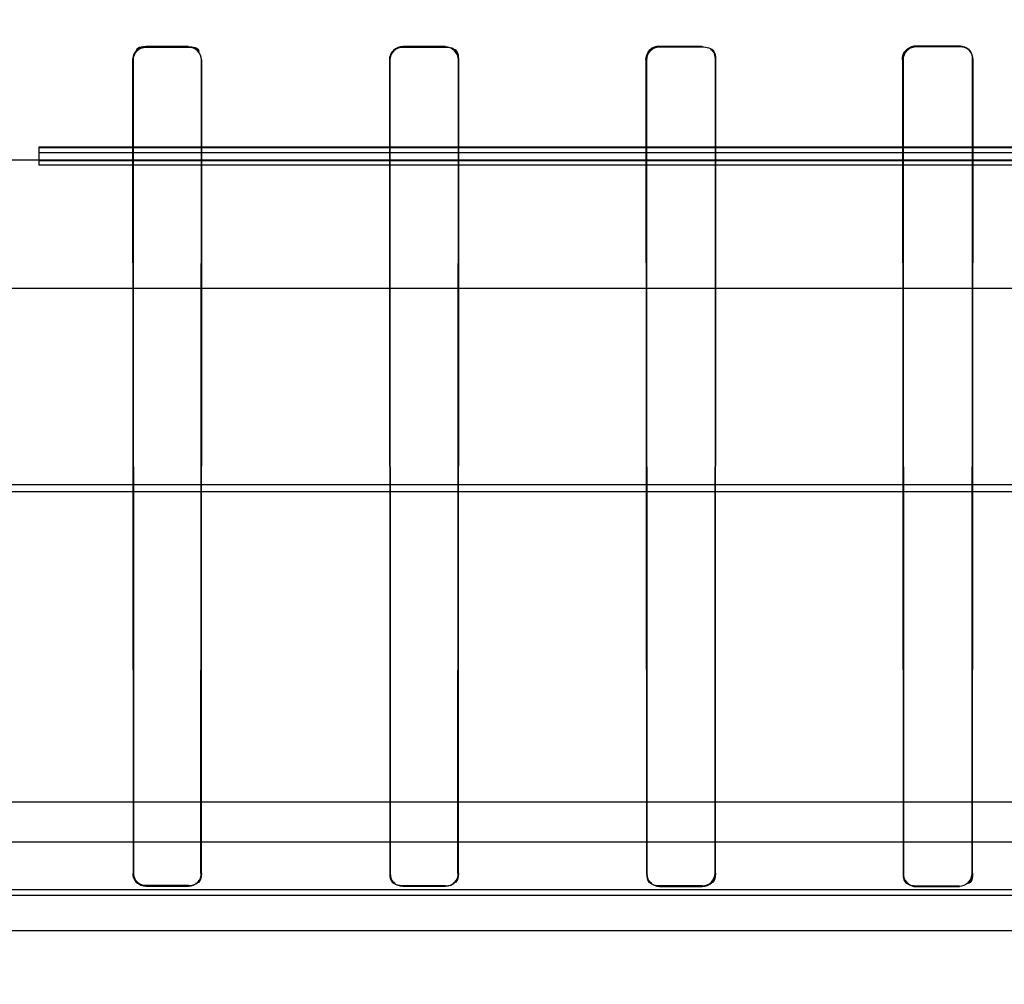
# Model space of a CAD drawing. Header units: millimetres. Extents: x 0 to 297, y 0 to 210.
# Tile 420 of 438: x 242.407 to 242.545, y 159.356 to 159.492. Entities that reach past the tile are written whole.
import ezdxf

# ---------------------------------------------------------------- set-up
doc = ezdxf.new("R2010")
doc.units = ezdxf.units.MM
doc.header["$LTSCALE"] = 16.335
doc.layers.get('0').update_dxf_attribs({"linetype": 'CONTINUOUS'})
for name, color, linetype in [('AXES_REF', 7, 'CONTINUOUS'), ('INTFCLR_1', 7, 'CONTINUOUS'), ('INTFCLR_144815', 7, 'CONTINUOUS'), ('INTFCLR_72935', 7, 'CONTINUOUS')]:
    doc.layers.add(name, color=color, linetype=linetype)

msp = doc.modelspace()

# ---------------------------------------------------------------- linework, layer by layer
at = {"color": 7, "linetype": 'Continuous'}
for radius in [5.8175, 5.817, 5.77975]:
    msp.add_circle((241.49791, 154.83398), radius, dxfattribs=at)
msp.add_arc((241.49791, 154.83398), 5.76, 278.277129, 261.722871, dxfattribs=at)
at = {"layer": 'AXES_REF', "color": 7, "linetype": 'Continuous'}
msp.add_arc((241.49791, 154.83398), 5.892, 113.082666, 66.917334, dxfattribs=at)
at = {"layer": 'AXES_REF', "color": 9, "linetype": 'Continuous'}
msp.add_arc((241.49791, 154.83398), 5.30671, 94.41181, 85.58819, dxfattribs=at)
at = {"layer": 'INTFCLR_1', "color": 9, "linetype": 'Continuous'}
for p, q in [((242.42508, 159.48782), (242.42508, 159.48789)), ((242.43108, 159.48789), (242.43108, 159.48782)), ((242.46108, 159.48783), (242.46108, 159.4879)), ((242.46708, 159.4879), (242.46708, 159.48783)), ((242.49708, 159.48786), (242.49708, 159.48793)), ((242.50308, 159.48793), (242.50308, 159.48786)), ((242.53308, 159.4879), (242.53308, 159.48797)), ((242.53908, 159.48798), (242.53908, 159.48791)), ((242.42322, 159.48602), (242.42329, 159.48602)), ((242.43287, 159.48602), (242.43294, 159.48602)), ((242.45921, 159.48602), (242.45927, 159.48602)), ((242.46889, 159.48602), (242.46896, 159.48602)), ((242.49518, 159.48602), (242.49525, 159.48602)), ((242.50492, 159.48602), (242.50499, 159.48602)), ((242.53114, 159.48602), (242.53121, 159.48602)), ((242.54096, 159.48602), (242.54103, 159.48602)), ((242.42334, 159.37202), (242.42328, 159.37202)), ((242.43288, 159.37202), (242.43281, 159.37202)), ((242.45933, 159.37202), (242.45927, 159.37202)), ((242.46889, 159.37202), (242.46883, 159.37202)), ((242.49531, 159.37202), (242.49525, 159.37202)), ((242.50492, 159.37202), (242.50486, 159.37202)), ((242.53127, 159.37202), (242.53121, 159.37202)), ((242.54096, 159.37202), (242.5409, 159.37202)), ((242.42508, 159.37023), (242.42508, 159.37029)), ((242.43108, 159.37029), (242.43108, 159.37023)), ((242.46108, 159.37021), (242.46108, 159.37028)), ((242.46708, 159.37027), (242.46708, 159.37021)), ((242.49708, 159.37019), (242.49708, 159.37025)), ((242.50308, 159.37025), (242.50308, 159.37018)), ((242.53308, 159.37015), (242.53308, 159.37022)), ((242.53908, 159.37021), (242.53908, 159.37014))]:
    msp.add_line(p, q, dxfattribs=at)
at = {"layer": 'INTFCLR_1', "color": 6, "linetype": 'Continuous'}
for p, q in [((242.42508, 159.48789), (242.43108, 159.48789)), ((242.43108, 159.48782), (242.42508, 159.48782)), ((242.46108, 159.4879), (242.46708, 159.4879)), ((242.46708, 159.48783), (242.46108, 159.48783)), ((242.49708, 159.48793), (242.50308, 159.48793)), ((242.50308, 159.48786), (242.49708, 159.48786)), ((242.53308, 159.48797), (242.53908, 159.48798)), ((242.53908, 159.48791), (242.53308, 159.4879)), ((242.42322, 159.48602), (242.42328, 159.37202)), ((242.42329, 159.48602), (242.42334, 159.37202)), ((242.43281, 159.37202), (242.43287, 159.48602)), ((242.43288, 159.37202), (242.43294, 159.48602)), ((242.45921, 159.48602), (242.45927, 159.37202)), ((242.45927, 159.48602), (242.45933, 159.37202)), ((242.46883, 159.37202), (242.46889, 159.48602)), ((242.46889, 159.37202), (242.46896, 159.48602)), ((242.49518, 159.48602), (242.49525, 159.37202)), ((242.49525, 159.48602), (242.49531, 159.37202)), ((242.50486, 159.37202), (242.50492, 159.48602)), ((242.50492, 159.37202), (242.50499, 159.48602)), ((242.53114, 159.48602), (242.53121, 159.37202)), ((242.53121, 159.48602), (242.53127, 159.37202)), ((242.5409, 159.37202), (242.54096, 159.48602)), ((242.54096, 159.37202), (242.54103, 159.48602)), ((242.42508, 159.37029), (242.43108, 159.37029)), ((242.43108, 159.37023), (242.42508, 159.37023)), ((242.46108, 159.37028), (242.46708, 159.37027)), ((242.46708, 159.37021), (242.46108, 159.37021)), ((242.49708, 159.37025), (242.50308, 159.37025)), ((242.50308, 159.37018), (242.49708, 159.37019)), ((242.53308, 159.37022), (242.53908, 159.37021)), ((242.53908, 159.37014), (242.53308, 159.37015))]:
    msp.add_line(p, q, dxfattribs=at)
at = {"layer": 'INTFCLR_1', "color": 7, "linetype": 'Continuous'}
for points in [[(242.53233, 159.48782), (242.53241, 159.48785), (242.53249, 159.48788), (242.53257, 159.4879), (242.53266, 159.48792), (242.53274, 159.48794), (242.53283, 159.48795), (242.53291, 159.48796), (242.53299, 159.48797), (242.53308, 159.48797)], [(242.53308, 159.4879), (242.533, 159.4879), (242.53292, 159.48789), (242.53283, 159.48788), (242.53275, 159.48787), (242.53267, 159.48785), (242.53259, 159.48783), (242.53251, 159.48781), (242.53244, 159.48778), (242.53236, 159.48775)], [(242.49518, 159.48602), (242.49518, 159.48611), (242.49519, 159.48619), (242.4952, 159.48627), (242.49521, 159.48635), (242.49522, 159.48643), (242.49524, 159.48651), (242.49527, 159.48659), (242.49529, 159.48667), (242.49532, 159.48675)], [(242.49539, 159.48673), (242.49536, 159.48665), (242.49533, 159.48658), (242.49531, 159.4865), (242.49529, 159.48642), (242.49528, 159.48634), (242.49526, 159.48626), (242.49526, 159.48618), (242.49525, 159.4861), (242.49525, 159.48602)], [(242.42334, 159.37202), (242.42335, 159.37191), (242.42336, 159.37179), (242.42338, 159.37168), (242.4234, 159.37157), (242.42344, 159.37146), (242.42348, 159.37136), (242.42352, 159.37126), (242.42358, 159.37116), (242.42364, 159.37106), (242.4237, 159.37097), (242.42378, 159.37088), (242.42385, 159.3708)], [(242.42385, 159.3708), (242.42389, 159.37076), (242.42393, 159.37072), (242.42397, 159.37069), (242.42402, 159.37065), (242.42407, 159.37061), (242.42412, 159.37058), (242.42418, 159.37054), (242.42425, 159.3705), (242.42431, 159.37047), (242.42439, 159.37043), (242.42446, 159.3704), (242.42454, 159.37038), (242.42462, 159.37035), (242.4247, 159.37033), (242.42479, 159.37031), (242.42488, 159.3703), (242.42498, 159.37029), (242.42508, 159.37029)]]:
    msp.add_lwpolyline(points, dxfattribs=at)
at = {"layer": 'INTFCLR_1', "color": 6, "linetype": 'Continuous'}
for points, knots in [([(242.42508, 159.48789), (242.42461, 159.48789), (242.42362, 159.4875), (242.42322, 159.48651), (242.42322, 159.48602)], [0, 0, 0, 0, 0.491025, 1, 1, 1, 1]), ([(242.42508, 159.48782), (242.42463, 159.48782), (242.42368, 159.48744), (242.42328, 159.48649), (242.42329, 159.48602)], [0, 0, 0, 0, 0.492029, 1, 1, 1, 1]), ([(242.43287, 159.48602), (242.43287, 159.48649), (242.43248, 159.48745), (242.43153, 159.48782), (242.43108, 159.48782)], [0, 0, 0, 0, 0.509869, 1, 1, 1, 1]), ([(242.46108, 159.4879), (242.46061, 159.4879), (242.45961, 159.48751), (242.45921, 159.48651), (242.45921, 159.48602)], [0, 0, 0, 0, 0.491601, 1, 1, 1, 1]), ([(242.46108, 159.48783), (242.46062, 159.48783), (242.45967, 159.48745), (242.45927, 159.48649), (242.45927, 159.48602)], [0, 0, 0, 0, 0.492547, 1, 1, 1, 1]), ([(242.46889, 159.48602), (242.46889, 159.48649), (242.46849, 159.48746), (242.46753, 159.48784), (242.46708, 159.48783)], [0, 0, 0, 0, 0.509211, 1, 1, 1, 1]), ([(242.54103, 159.48602), (242.54103, 159.48647), (242.54067, 159.4875), (242.53963, 159.48798), (242.53908, 159.48798)], [0, 0, 0, 0, 0.450848, 1, 1, 1, 1]), ([(242.45927, 159.37202), (242.45927, 159.37156), (242.45965, 159.3706), (242.46062, 159.37021), (242.46108, 159.37021)], [0, 0, 0, 0, 0.498911, 1, 1, 1, 1]), ([(242.49525, 159.37202), (242.49525, 159.37156), (242.49563, 159.37059), (242.49661, 159.37019), (242.49708, 159.37019)], [0, 0, 0, 0, 0.495056, 1, 1, 1, 1]), ([(242.50308, 159.37025), (242.50354, 159.37025), (242.50448, 159.37063), (242.50486, 159.37158), (242.50486, 159.37202)], [0, 0, 0, 0, 0.506932, 1, 1, 1, 1]), ([(242.53121, 159.37202), (242.53121, 159.37156), (242.53159, 159.37056), (242.53259, 159.37015), (242.53308, 159.37015)], [0, 0, 0, 0, 0.488892, 1, 1, 1, 1]), ([(242.53908, 159.37021), (242.53955, 159.37021), (242.54052, 159.37061), (242.5409, 159.37157), (242.5409, 159.37202)], [0, 0, 0, 0, 0.512841, 1, 1, 1, 1])]:
    msp.add_open_spline(points, degree=3, knots=knots, dxfattribs=at)
for points in [[(242.43108, 159.48789), (242.4316, 159.48789), (242.4325, 159.48775), (242.4325, 159.48723)], [(242.46896, 159.48602), (242.46896, 159.48656), (242.4688, 159.48748), (242.46826, 159.48748)], [(242.50492, 159.48602), (242.50492, 159.48655), (242.50477, 159.48745), (242.50425, 159.48744)], [(242.50499, 159.48602), (242.50499, 159.48657), (242.50483, 159.4875), (242.50429, 159.4875)], [(242.54096, 159.48602), (242.54096, 159.48656), (242.54082, 159.48747), (242.54029, 159.48747)], [(242.43108, 159.37029), (242.43163, 159.37029), (242.43252, 159.37052), (242.43252, 159.37106)], [(242.43288, 159.37202), (242.43288, 159.37151), (242.43273, 159.37063), (242.43222, 159.37063)], [(242.45933, 159.37202), (242.45933, 159.37152), (242.45948, 159.37066), (242.45998, 159.37066)], [(242.46889, 159.37202), (242.46889, 159.37151), (242.46875, 159.37062), (242.46823, 159.37062)], [(242.49531, 159.37202), (242.49531, 159.37152), (242.49545, 159.37066), (242.49595, 159.37066)], [(242.50492, 159.37202), (242.50492, 159.3715), (242.50478, 159.37061), (242.50426, 159.37061)], [(242.53127, 159.37202), (242.53127, 159.37152), (242.53141, 159.37064), (242.53191, 159.37064)], [(242.54096, 159.37202), (242.54096, 159.3715), (242.54083, 159.37059), (242.5403, 159.37059)], [(242.46708, 159.37027), (242.46753, 159.37027), (242.46832, 159.37034), (242.46832, 159.37079)]]:
    msp.add_open_spline(points, degree=3, dxfattribs=at)
at = {"layer": 'INTFCLR_1', "color": 7, "linetype": 'Continuous'}
for points, knots in [([(242.49708, 159.48793), (242.4966, 159.48793), (242.49559, 159.48753), (242.49518, 159.48651), (242.49518, 159.48602)], [0, 0, 0, 0, 0.494209, 1, 1, 1, 1]), ([(242.49708, 159.48786), (242.49662, 159.48786), (242.49564, 159.48747), (242.49525, 159.4865), (242.49525, 159.48602)], [0, 0, 0, 0, 0.494888, 1, 1, 1, 1]), ([(242.53308, 159.48797), (242.53258, 159.48797), (242.53155, 159.48755), (242.53114, 159.48652), (242.53114, 159.48602)], [0, 0, 0, 0, 0.499075, 1, 1, 1, 1]), ([(242.53308, 159.4879), (242.5326, 159.4879), (242.53161, 159.4875), (242.53121, 159.4865), (242.53121, 159.48602)], [0, 0, 0, 0, 0.499233, 1, 1, 1, 1]), ([(242.42328, 159.37202), (242.42328, 159.37156), (242.42367, 159.37061), (242.42462, 159.37023), (242.42508, 159.37023)], [0, 0, 0, 0, 0.500725, 1, 1, 1, 1])]:
    msp.add_open_spline(points, degree=3, knots=knots, dxfattribs=at)
for points in [[(242.49532, 159.48675), (242.49551, 159.48721), (242.49589, 159.48779), (242.49639, 159.48779)], [(242.49708, 159.48786), (242.49655, 159.48786), (242.49585, 159.48765), (242.49564, 159.48716)], [(242.53114, 159.48602), (242.53114, 159.4865), (242.53122, 159.48716), (242.53166, 159.48735)], [(242.53236, 159.48775), (242.53192, 159.48757), (242.53135, 159.48722), (242.53135, 159.48674)], [(242.42381, 159.37075), (242.42348, 159.37108), (242.42328, 159.37156), (242.42328, 159.37202)], [(242.42334, 159.37202), (242.42334, 159.37148), (242.42357, 159.37058), (242.42412, 159.37058)], [(242.42508, 159.37023), (242.42462, 159.37023), (242.42413, 159.37043), (242.42381, 159.37075)]]:
    msp.add_open_spline(points, degree=3, dxfattribs=at)
at = {"layer": 'INTFCLR_144815', "color": 6, "linetype": 'Continuous'}
for p, q in [((242.41008, 159.47378), (242.41008, 159.47126)), ((242.62604, 159.47372), (242.41008, 159.47372)), ((242.41008, 159.47303), (242.63523, 159.47303)), ((242.41008, 159.47192), (242.62608, 159.47192)), ((242.63508, 159.47126), (242.41008, 159.47126)), ((242.7488, 159.38198), (242.11519, 159.38198))]:
    msp.add_line(p, q, dxfattribs=at)
at = {"layer": 'INTFCLR_144815', "color": 9, "linetype": 'Continuous'}
for p, q in [((242.70139, 159.47378), (242.41008, 159.47378)), ((242.61821, 159.47198), (242.05227, 159.47198)), ((242.79618, 159.45398), (242.08776, 159.45398)), ((242.86247, 159.42649), (242.01345, 159.42649)), ((242.06563, 159.42555), (242.82265, 159.42555)), ((242.68602, 159.3764), (242.13413, 159.3764)), ((242.57735, 159.36972), (242.24281, 159.36972)), ((242.23744, 159.36896), (242.58271, 159.36896)), ((241.93899, 159.36398), (242.90981, 159.36398))]:
    msp.add_line(p, q, dxfattribs=at)
at = {"layer": 'INTFCLR_72935', "color": 9, "linetype": 'Continuous'}
for p, q in [((242.42508, 159.48789), (242.42508, 159.48782)), ((242.43108, 159.48782), (242.43108, 159.48789)), ((242.46108, 159.4879), (242.46108, 159.48783)), ((242.46708, 159.48783), (242.46708, 159.4879)), ((242.49708, 159.48793), (242.49708, 159.48786)), ((242.50308, 159.48786), (242.50308, 159.48793)), ((242.53308, 159.48797), (242.53308, 159.4879)), ((242.53908, 159.48791), (242.53908, 159.48798)), ((242.42329, 159.48602), (242.42322, 159.48602)), ((242.43294, 159.48602), (242.43287, 159.48602)), ((242.45927, 159.48602), (242.45921, 159.48602)), ((242.46896, 159.48602), (242.46889, 159.48602)), ((242.49525, 159.48602), (242.49518, 159.48602)), ((242.50499, 159.48602), (242.50492, 159.48602)), ((242.53121, 159.48602), (242.53114, 159.48602)), ((242.54103, 159.48602), (242.54096, 159.48602)), ((242.42328, 159.37202), (242.42334, 159.37202)), ((242.43281, 159.37202), (242.43288, 159.37202)), ((242.45927, 159.37202), (242.45933, 159.37202)), ((242.46883, 159.37202), (242.46889, 159.37202)), ((242.49525, 159.37202), (242.49531, 159.37202)), ((242.50486, 159.37202), (242.50492, 159.37202)), ((242.53121, 159.37202), (242.53127, 159.37202)), ((242.5409, 159.37202), (242.54096, 159.37202)), ((242.42508, 159.37029), (242.42508, 159.37023)), ((242.43108, 159.37023), (242.43108, 159.37029)), ((242.46108, 159.37028), (242.46108, 159.37021)), ((242.46708, 159.37021), (242.46708, 159.37027)), ((242.49708, 159.37025), (242.49708, 159.37019)), ((242.50308, 159.37018), (242.50308, 159.37025)), ((242.53308, 159.37022), (242.53308, 159.37015)), ((242.53908, 159.37014), (242.53908, 159.37021))]:
    msp.add_line(p, q, dxfattribs=at)
at = {"layer": 'INTFCLR_72935', "color": 6, "linetype": 'Continuous'}
for p, q in [((242.43108, 159.48789), (242.42508, 159.48789)), ((242.42508, 159.48782), (242.43108, 159.48782)), ((242.46708, 159.4879), (242.46108, 159.4879)), ((242.46108, 159.48783), (242.46708, 159.48783)), ((242.50308, 159.48793), (242.49708, 159.48793)), ((242.49708, 159.48786), (242.50308, 159.48786)), ((242.53908, 159.48798), (242.53308, 159.48797)), ((242.53308, 159.4879), (242.53908, 159.48791)), ((242.42322, 159.48602), (242.42328, 159.37202)), ((242.42334, 159.37202), (242.42329, 159.48602)), ((242.43287, 159.48602), (242.43281, 159.37202)), ((242.43288, 159.37202), (242.43294, 159.48602)), ((242.45921, 159.48602), (242.45927, 159.37202)), ((242.45933, 159.37202), (242.45927, 159.48602)), ((242.46889, 159.48602), (242.46883, 159.37202)), ((242.46889, 159.37202), (242.46896, 159.48602)), ((242.49518, 159.48602), (242.49525, 159.37202)), ((242.49531, 159.37202), (242.49525, 159.48602)), ((242.50492, 159.48602), (242.50486, 159.37202)), ((242.50492, 159.37202), (242.50499, 159.48602)), ((242.53114, 159.48602), (242.53121, 159.37202)), ((242.53127, 159.37202), (242.53121, 159.48602)), ((242.54096, 159.48602), (242.5409, 159.37202)), ((242.54096, 159.37202), (242.54103, 159.48602)), ((242.43108, 159.37029), (242.42508, 159.37029)), ((242.42508, 159.37023), (242.43108, 159.37023)), ((242.46708, 159.37027), (242.46108, 159.37028)), ((242.46108, 159.37021), (242.46708, 159.37021)), ((242.50308, 159.37025), (242.49708, 159.37025)), ((242.49708, 159.37019), (242.50308, 159.37018)), ((242.53908, 159.37021), (242.53308, 159.37022)), ((242.53308, 159.37015), (242.53908, 159.37014))]:
    msp.add_line(p, q, dxfattribs=at)
at = {"layer": 'INTFCLR_72935', "color": 7, "linetype": 'Continuous'}
for points in [[(242.53308, 159.48797), (242.53299, 159.48797), (242.53291, 159.48796), (242.53283, 159.48795), (242.53274, 159.48794), (242.53266, 159.48792), (242.53258, 159.4879), (242.53249, 159.48788), (242.53241, 159.48785), (242.53233, 159.48782)], [(242.53236, 159.48775), (242.53243, 159.48778), (242.53251, 159.48781), (242.53259, 159.48783), (242.53267, 159.48785), (242.53275, 159.48787), (242.53284, 159.48788), (242.53292, 159.48789), (242.533, 159.4879), (242.53308, 159.4879)], [(242.49533, 159.48675), (242.4953, 159.48668), (242.49527, 159.4866), (242.49525, 159.48652), (242.49523, 159.48644), (242.49521, 159.48635), (242.4952, 159.48627), (242.49519, 159.48619), (242.49518, 159.48611), (242.49518, 159.48602)], [(242.49525, 159.48602), (242.49525, 159.4861), (242.49526, 159.48618), (242.49526, 159.48626), (242.49528, 159.48634), (242.49529, 159.48642), (242.49531, 159.4865), (242.49533, 159.48657), (242.49536, 159.48665), (242.49539, 159.48673)], [(242.42385, 159.3708), (242.42378, 159.37088), (242.4237, 159.37097), (242.42364, 159.37106), (242.42358, 159.37115), (242.42352, 159.37125), (242.42348, 159.37136), (242.42344, 159.37146), (242.4234, 159.37157), (242.42338, 159.37168), (242.42336, 159.3718), (242.42335, 159.37191), (242.42334, 159.37202)], [(242.42508, 159.37029), (242.42498, 159.37029), (242.42488, 159.3703), (242.42479, 159.37031), (242.42471, 159.37033), (242.42463, 159.37035), (242.42455, 159.37037), (242.42447, 159.3704), (242.4244, 159.37043), (242.42432, 159.37046), (242.42426, 159.3705), (242.42419, 159.37053), (242.42413, 159.37057), (242.42408, 159.37061), (242.42402, 159.37065), (242.42398, 159.37069), (242.42393, 159.37072), (242.42389, 159.37076), (242.42385, 159.3708)]]:
    msp.add_lwpolyline(points, dxfattribs=at)
at = {"layer": 'INTFCLR_72935', "color": 6, "linetype": 'Continuous'}
for points, knots in [([(242.42329, 159.48602), (242.42328, 159.48648), (242.42367, 159.48744), (242.42462, 159.48782), (242.42508, 159.48782)], [0, 0, 0, 0, 0.503034, 1, 1, 1, 1]), ([(242.46108, 159.4879), (242.46061, 159.4879), (242.45961, 159.48751), (242.45921, 159.48651), (242.45921, 159.48602)], [0, 0, 0, 0, 0.492454, 1, 1, 1, 1]), ([(242.45927, 159.48602), (242.45927, 159.48649), (242.45966, 159.48745), (242.46062, 159.48783), (242.46108, 159.48783)], [0, 0, 0, 0, 0.502554, 1, 1, 1, 1]), ([(242.54103, 159.48602), (242.54103, 159.48648), (242.54067, 159.48751), (242.53962, 159.48798), (242.53908, 159.48798)], [0, 0, 0, 0, 0.454243, 1, 1, 1, 1]), ([(242.42508, 159.37023), (242.42462, 159.37023), (242.42366, 159.37061), (242.42328, 159.37157), (242.42328, 159.37202)], [0, 0, 0, 0, 0.50015, 1, 1, 1, 1]), ([(242.43108, 159.37023), (242.43154, 159.37023), (242.4325, 159.37062), (242.43288, 159.37157), (242.43288, 159.37202)], [0, 0, 0, 0, 0.507271, 1, 1, 1, 1]), ([(242.46708, 159.37021), (242.46755, 159.37021), (242.46851, 159.3706), (242.46889, 159.37157), (242.46889, 159.37202)], [0, 0, 0, 0, 0.507147, 1, 1, 1, 1]), ([(242.50308, 159.37018), (242.50356, 159.37018), (242.50454, 159.37059), (242.50492, 159.37156), (242.50492, 159.37202)], [0, 0, 0, 0, 0.511078, 1, 1, 1, 1])]:
    msp.add_open_spline(points, degree=3, knots=knots, dxfattribs=at)
for points in [[(242.42508, 159.48789), (242.42456, 159.48789), (242.42367, 159.48776), (242.42367, 159.48724)], [(242.43108, 159.48789), (242.4316, 159.48789), (242.43249, 159.48776), (242.43249, 159.48724)], [(242.43108, 159.48782), (242.43158, 159.48782), (242.43245, 159.48769), (242.43245, 159.48719)], [(242.46708, 159.48783), (242.46759, 159.48784), (242.46847, 159.4877), (242.46846, 159.48719)], [(242.46896, 159.48602), (242.46896, 159.48656), (242.4688, 159.48749), (242.46825, 159.48749)], [(242.50308, 159.48786), (242.5036, 159.48786), (242.5045, 159.48772), (242.5045, 159.48719)], [(242.50499, 159.48602), (242.50499, 159.48657), (242.50483, 159.48751), (242.50428, 159.48751)], [(242.53908, 159.48791), (242.53962, 159.48791), (242.54054, 159.48775), (242.54054, 159.48721)], [(242.43281, 159.37202), (242.43281, 159.37147), (242.43258, 159.37057), (242.43203, 159.37057)], [(242.45927, 159.37202), (242.45927, 159.3715), (242.45942, 159.37061), (242.45994, 159.37061)], [(242.46883, 159.37202), (242.46883, 159.37152), (242.46869, 159.37067), (242.46819, 159.37067)], [(242.49525, 159.37202), (242.49525, 159.3715), (242.49539, 159.37061), (242.49591, 159.37061)], [(242.50486, 159.37202), (242.50486, 159.37152), (242.50472, 159.37066), (242.50422, 159.37066)], [(242.53121, 159.37202), (242.53121, 159.3715), (242.53134, 159.3706), (242.53187, 159.3706)], [(242.5409, 159.37202), (242.5409, 159.37152), (242.54077, 159.37064), (242.54026, 159.37064)], [(242.54096, 159.37202), (242.54096, 159.3715), (242.54084, 159.3706), (242.54032, 159.3706)], [(242.46108, 159.37028), (242.46063, 159.37028), (242.45983, 159.37035), (242.45983, 159.3708)], [(242.49708, 159.37025), (242.49662, 159.37025), (242.4958, 159.37034), (242.4958, 159.3708)], [(242.53308, 159.37022), (242.5326, 159.37022), (242.53177, 159.37031), (242.53177, 159.37078)]]:
    msp.add_open_spline(points, degree=3, dxfattribs=at)
at = {"layer": 'INTFCLR_72935', "color": 7, "linetype": 'Continuous'}
for points, knots in [([(242.49518, 159.48602), (242.49518, 159.48651), (242.49559, 159.48752), (242.4966, 159.48793), (242.49708, 159.48793)], [0, 0, 0, 0, 0.501533, 1, 1, 1, 1]), ([(242.49525, 159.48602), (242.49525, 159.48649), (242.49564, 159.48747), (242.49661, 159.48786), (242.49708, 159.48786)], [0, 0, 0, 0, 0.501463, 1, 1, 1, 1]), ([(242.53114, 159.48602), (242.53114, 159.48651), (242.53154, 159.48754), (242.53258, 159.48797), (242.53308, 159.48797)], [0, 0, 0, 0, 0.494016, 1, 1, 1, 1]), ([(242.53121, 159.48602), (242.53121, 159.4865), (242.5316, 159.48749), (242.5326, 159.4879), (242.53308, 159.4879)], [0, 0, 0, 0, 0.494747, 1, 1, 1, 1])]:
    msp.add_open_spline(points, degree=3, knots=knots, dxfattribs=at)
for points in [[(242.49539, 159.48673), (242.49557, 159.48717), (242.49593, 159.48773), (242.49641, 159.48773)], [(242.49708, 159.48793), (242.49662, 159.48793), (242.49598, 159.48785), (242.4958, 159.48743)], [(242.53121, 159.48602), (242.53121, 159.48648), (242.53129, 159.48712), (242.53171, 159.4873)], [(242.53233, 159.48782), (242.53187, 159.48763), (242.53128, 159.48726), (242.53129, 159.48677)], [(242.42508, 159.37029), (242.42453, 159.37029), (242.42363, 159.37052), (242.42363, 159.37106)]]:
    msp.add_open_spline(points, degree=3, dxfattribs=at)

doc.saveas('drawing.dxf')
